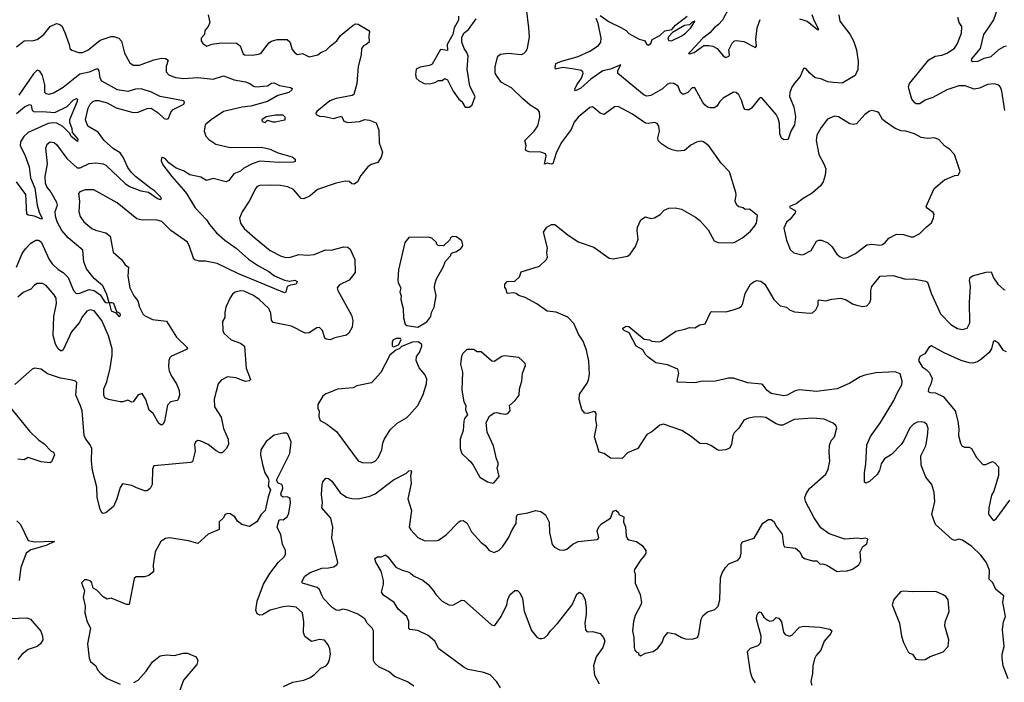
# Model space of a CAD drawing. Extents: x 2056909 to 2160450, y 827444 to 1016825.
# Tile 288 of 501: x 2129819 to 2137427, y 913468 to 918588. Entities that reach past the tile are written whole.
import ezdxf

# ---------------------------------------------------------------- set-up
doc = ezdxf.new("R2010")
doc.units = 0

msp = doc.modelspace()

# ---------------------------------------------------------------- linework, layer by layer
at = {"layer": '0CON10XD'}
for points in [[(2133625, 914646), (2133654.4, 914695), (2133658.5, 914745), (2133666.4, 914763.6), (2133745, 914777.1), (2133805, 914795.6), (2133845, 914788.1), (2133881.1, 914761.1), (2133910, 914705), (2133914.3, 914624.3), (2133935, 914532.5), (2133951.7, 914511.7), (2133990.5, 914490.5), (2134025, 914488), (2134046.7, 914495), (2134094.2, 914535.8), (2134135, 914556.7), (2134285, 914570), (2134293.3, 914585), (2134282.3, 914637.7), (2134295, 914670), (2134315, 914691.2), (2134383.3, 914735), (2134405, 914790), (2134425, 914797.5), (2134445, 914780), (2134450, 914765), (2134487.5, 914745), (2134486, 914705), (2134499.1, 914669.1), (2134505, 914600), (2134515, 914576.7), (2134525, 914568.8), (2134585, 914555.8), (2134628, 914525), (2134658, 914485), (2134657.5, 914465), (2134645.7, 914445), (2134618, 914415), (2134570.7, 914339.3), (2134567.5, 914325), (2134576.2, 914305), (2134573.9, 914233.9), (2134614, 914145), (2134624, 914085), (2134619.2, 914065), (2134575.6, 913984.4), (2134562.6, 913937.4), (2134554.2, 913865), (2134566, 913815), (2134566.4, 913736.4), (2134572.5, 913715), (2134585, 913700), (2134600, 913695), (2134600, 913685), (2134615, 913672.5), (2134655, 913693.3), (2134713.9, 913706.1), (2134749.5, 913730.5), (2134783.3, 913775), (2134796.7, 913815), (2134828.3, 913851.7), (2134885, 913842.5), (2134934.1, 913814.1), (2134965, 913803.8), (2135015, 913801.2), (2135055.9, 913814.1), (2135068.3, 913841.7), (2135086.2, 913955), (2135097.7, 913982.3), (2135135, 914013.3), (2135190.7, 914029.3), (2135217.5, 914055), (2135230, 914105), (2135235.5, 914275), (2135247.8, 914312.2), (2135273.1, 914355), (2135298, 914382), (2135368.3, 914411.7), (2135387.2, 914432.8), (2135394.4, 914465), (2135392.9, 914535), (2135405, 914553.8), (2135495, 914580), (2135561.7, 914698.3), (2135605, 914726.2), (2135625, 914726.7), (2135648.3, 914708.3), (2135664.3, 914674.3), (2135711.2, 914611.2), (2135720.7, 914530.7), (2135730, 914515), (2135815, 914503.8), (2135846.7, 914475), (2135865, 914437.5), (2135882.5, 914425), (2135945, 914406.7), (2135980, 914405), (2136005, 914380), (2136025, 914382.5), (2136055, 914372.5), (2136135, 914323.3), (2136175, 914330), (2136205, 914326.2), (2136255, 914341.2), (2136302.5, 914375), (2136317.5, 914405), (2136313.6, 914476.4), (2136335, 914517.5), (2136365, 914537.5), (2136372.5, 914572.5), (2136355, 914582.5), (2136325, 914576.7), (2136295, 914582.5), (2136195, 914573.8), (2136074.5, 914614.5), (2136010.2, 914660.2), (2135957.5, 914737.5), (2135890, 914865), (2135886.7, 914895), (2135897.5, 914925), (2135923.3, 914965), (2136047.5, 915075), (2136066.7, 915115), (2136080, 915175), (2136074.1, 915245.9), (2136077, 915297), (2136090, 915335), (2136115.9, 915364.1), (2136132.5, 915435), (2136125, 915452.5), (2136105, 915468.8), (2136035, 915500.8), (2135945, 915508.6), (2135802.4, 915497.6), (2135715, 915455.6), (2135695, 915453.5), (2135665, 915464.4), (2135585, 915512.9), (2135545, 915520), (2135492.7, 915517.3), (2135451.2, 915508.8), (2135415, 915492.5), (2135375, 915430), (2135338.8, 915395), (2135330, 915375), (2135319.2, 915305), (2135304.1, 915275.9), (2135275, 915264), (2135225, 915258.8), (2135205, 915266.2), (2135165, 915296), (2135130.7, 915309.3), (2135075, 915312), (2135007.6, 915367.6), (2134935, 915412), (2134795, 915462), (2134765, 915453.8), (2134705, 915403.8), (2134665, 915381.2), (2134595, 915273.3), (2134515, 915240), (2134475, 915197.5), (2134385, 915200), (2134335, 915235.8), (2134296.7, 915246.7), (2134260, 915365), (2134279.2, 915455), (2134271.2, 915495), (2134273.3, 915545), (2134265, 915556.7), (2134255, 915558.8), (2134206.1, 915543.9), (2134185, 915547.5), (2134163.3, 915575), (2134141.7, 915651.7), (2134145.8, 915695), (2134205, 915778.8), (2134215.7, 915805), (2134222.9, 915845), (2134218.3, 915948.3), (2134198.1, 916035), (2134174.3, 916104.3), (2134136.3, 916156.3), (2134100.2, 916240.2), (2134055, 916290), (2133965, 916328.5), (2133895, 916335.8), (2133815, 916391.2), (2133725, 916440), (2133675.8, 916455.8), (2133655, 916471.2), (2133635, 916476.2), (2133585, 916472.5), (2133577.5, 916505), (2133568.3, 916518.3), (2133568.8, 916545), (2133585, 916563.3), (2133645, 916567.5), (2133680.7, 916599.3), (2133695, 916640), (2133835, 916684), (2133888.8, 916735), (2133898, 916755), (2133892.5, 916785), (2133897.5, 916825), (2133866, 916945), (2133893.8, 916985), (2133927.5, 917005), (2133955, 917006), (2134055, 916924), (2134135, 916870), (2134255, 916830), (2134375, 916746), (2134405, 916740.8), (2134515, 916759.2), (2134537.5, 916775), (2134578.8, 916835), (2134593.8, 916875), (2134598, 916895), (2134591.4, 916955), (2134594.2, 916985), (2134618.3, 917041.7), (2134655, 917063.3), (2134695, 917052), (2134725, 917056.2), (2134767.3, 917082.7), (2134800, 917115), (2134835, 917130.6), (2134885, 917133.1), (2134934.1, 917124.1), (2135042.3, 917062.3), (2135075, 917036.7), (2135140, 916965), (2135185, 916880), (2135215, 916866), (2135325, 916862.9), (2135345, 916867.5), (2135405, 916902.5), (2135465, 916953.3), (2135500, 916995), (2135512.5, 917015), (2135520, 917075), (2135470, 917115), (2135455, 917122.5), (2135425, 917120), (2135410, 917135), (2135375, 917142.5), (2135360, 917155), (2135347.5, 917185), (2135356.7, 917235), (2135353, 917253), (2135302.7, 917412.7), (2135238.3, 917478.3), (2135143.9, 917613.9), (2135103.6, 917643.6), (2135085, 917650), (2135048.3, 917641.7), (2135005, 917616.7), (2134955, 917576.2), (2134905, 917571.2), (2134861.2, 917581.2), (2134825, 917596.2), (2134777.7, 917627.7), (2134753, 917653), (2134750.6, 917675), (2134762.2, 917725), (2134756.9, 917765), (2134745, 917785.7), (2134723.2, 917793.2), (2134675, 917785.6), (2134655, 917788.1), (2134555, 917857.1), (2134443.9, 917916.1), (2134415, 917914), (2134335, 917855.8), (2134305, 917864.2), (2134268.8, 917895), (2134245, 917913.3), (2134225, 917908), (2134134, 917835), (2134104.2, 917795), (2134079.7, 917740.3), (2134002.9, 917635), (2133964.3, 917555), (2133938.8, 917475), (2133925, 917470), (2133895, 917478.8), (2133875, 917470), (2133886.9, 917535), (2133881.7, 917551.7), (2133845, 917564.2), (2133755, 917567.5), (2133734.3, 917574.3), (2133727.5, 917585), (2133733.3, 917615), (2133723.8, 917655), (2133795, 917726), (2133822.4, 917767.6), (2133837.8, 917835), (2133835.7, 917875), (2133821.7, 917891.7), (2133765, 917928), (2133705, 917977.5), (2133620.3, 918060.3), (2133543, 918103), (2133507.6, 918147.6), (2133493.3, 918175), (2133492.2, 918225), (2133514.3, 918305), (2133535, 918321.9), (2133595, 918329.1), (2133695, 918319.2), (2133714.3, 918325.7), (2133732, 918345), (2133742.2, 918367.8), (2133757.7, 918455), (2133754.6, 918525), (2133734.5, 918675)], [(2135303.8, 918686.2), (2135249.6, 918585), (2135219.2, 918550.8), (2135184.5, 918525), (2135151.5, 918485), (2135099.1, 918445), (2135004.4, 918345), (2134987.5, 918325), (2134992.5, 918322.5), (2135030, 918335), (2135105, 918387.8), (2135145, 918388.9), (2135175, 918383.1), (2135208.8, 918365), (2135255, 918308), (2135275, 918294.2), (2135298, 918305), (2135304, 918315), (2135300, 918355), (2135324, 918405), (2135343.3, 918425), (2135355, 918428), (2135415, 918420), (2135506.1, 918373.9), (2135512, 918385), (2135508.1, 918435), (2135518.2, 918525), (2135540.9, 918589.1)], [(2137378.3, 918681.7), (2137345, 918586), (2137303.6, 918525), (2137267.3, 918472.7), (2137241.5, 918365), (2137174.3, 918285), (2137172, 918272), (2137185, 918264), (2137225, 918267.5), (2137270.9, 918289.1), (2137325, 918302.5), (2137385, 918358.1), (2137425, 918380.6), (2137445, 918384.3)], [(2131276, 918625), (2131288.8, 918565), (2131276.7, 918535), (2131251.2, 918505), (2131246.1, 918473.9), (2131221.2, 918445), (2131221.2, 918425), (2131235, 918403.3), (2131265, 918383.3), (2131305, 918398.8), (2131375, 918409.4), (2131495.5, 918405.5), (2131524, 918385), (2131545, 918323.3), (2131556.4, 918316.4), (2131615, 918314.2), (2131665, 918320.8), (2131685, 918330), (2131745, 918409.2), (2131765, 918422.2), (2131810, 918435), (2131885, 918434.4), (2131907.5, 918417.5), (2131925, 918357.5), (2131945, 918332.5), (2131965, 918317.5), (2132005, 918326.7), (2132055, 918301.2), (2132124.2, 918315.8), (2132147.5, 918335), (2132187.3, 918352.7), (2132217.3, 918382.7), (2132270, 918425), (2132298.8, 918465), (2132395, 918546.2), (2132415, 918556), (2132435, 918553.8), (2132516.7, 918505), (2132523.3, 918495), (2132516.4, 918463.6), (2132520, 918415), (2132497.5, 918395), (2132475, 918386.2), (2132461.4, 918365), (2132457.1, 918315), (2132435.7, 918225), (2132424.3, 918095.7), (2132400.5, 918009.5), (2132389.2, 918000.8), (2132265, 917978.6), (2132215, 917960.6), (2132115, 917877.5), (2132107.5, 917865), (2132110, 917855), (2132135, 917841.2), (2132175, 917839.2), (2132245, 917823.8), (2132305, 917842.5), (2132325, 917802.5), (2132354.1, 917794.1), (2132445, 917800.8), (2132485, 917816), (2132521.2, 917811.2), (2132575, 917791.2), (2132594, 917734), (2132597.9, 917635), (2132624, 917565), (2132612, 917525), (2132586.9, 917483.1), (2132535, 917468), (2132510.3, 917449.7), (2132455, 917382.5), (2132428.8, 917335), (2132405, 917316.7), (2132385, 917320), (2132365, 917336.2), (2132335, 917340.8), (2132265, 917325.6), (2132120, 917275), (2132065, 917226), (2132015, 917204.2), (2131995, 917206), (2131935, 917276), (2131892.5, 917295), (2131835, 917305.6), (2131755, 917309.5), (2131675, 917305.6), (2131655, 917298), (2131643.8, 917286.2), (2131593.3, 917185), (2131537.2, 917102.8), (2131517.1, 917055), (2131526.4, 917016.4), (2131555, 916974.3), (2131639.7, 916899.7), (2131755, 916803.5), (2131840.6, 916760.6), (2131875, 916751.1), (2131911.4, 916751.4), (2131975, 916773.5), (2132045, 916767.5), (2132095, 916774.4), (2132181.8, 916808.2), (2132225, 916807.8), (2132325, 916832.5), (2132355, 916830), (2132372, 916815), (2132410, 916735), (2132412, 916635), (2132364.5, 916575.5), (2132291.2, 916538.8), (2132273.3, 916515), (2132278.8, 916495), (2132384.3, 916305), (2132393.2, 916263.2), (2132388.6, 916211.4), (2132362.9, 916165), (2132345, 916150), (2132255, 916128), (2132217.3, 916112.7), (2132187.7, 916117.7), (2132175.9, 916125.9), (2132158.8, 916185), (2132135, 916210), (2132115, 916206.2), (2132055, 916168.8), (2132025, 916166), (2131918.9, 916218.9), (2131778.1, 916248.1), (2131764.2, 916265), (2131760.9, 916320.9), (2131745.6, 916355), (2131670, 916425), (2131625, 916457.5), (2131555, 916489.6), (2131525, 916492.5), (2131485, 916481.9), (2131463.7, 916466.3), (2131445, 916438.8), (2131412.6, 916367.4), (2131404.2, 916325), (2131404.2, 916285.8), (2131386, 916255), (2131388, 916185), (2131396.2, 916165), (2131454.5, 916114.5), (2131526.8, 916086.8), (2131556, 916065), (2131568.6, 915895), (2131602.5, 915807.5), (2131593.6, 915796.4), (2131565, 915791.2), (2131489.3, 915819.3), (2131425, 915828.6), (2131375, 915801.2), (2131354.2, 915775), (2131321.4, 915655), (2131325.5, 915595), (2131375.4, 915515), (2131395, 915428.8), (2131430.4, 915345), (2131432.2, 915305), (2131415, 915271.4), (2131385, 915241.4), (2131365, 915241.5), (2131337.5, 915255), (2131275, 915305.6), (2131215, 915334.2), (2131192.5, 915335), (2131177, 915323), (2131169.2, 915305), (2131174.3, 915254.3), (2131155, 915171.4), (2131140, 915165), (2130855, 915140), (2130844.4, 915115.6), (2130843, 914997), (2130827.5, 914965), (2130805, 914946.7), (2130786.4, 914946.4), (2130720.9, 914970.9), (2130685, 914987.5), (2130615, 915000), (2130595, 914973.3), (2130569.4, 914885), (2130544.2, 914825), (2130485, 914778), (2130465, 914772), (2130455, 914778), (2130441.1, 914805), (2130417.1, 914895), (2130416.2, 914975), (2130381.8, 915105), (2130375.5, 915175), (2130377.8, 915275), (2130365, 915302), (2130330.8, 915345), (2130318.1, 915375), (2130301.1, 915565), (2130290, 915605), (2130254, 915685), (2130260, 915785), (2130250, 915795), (2130225, 915803.3), (2130135, 915816.4), (2130035, 915851.9), (2129985, 915886), (2129935, 915893.8)], [(2133210, 918615), (2133210, 918585), (2133177.5, 918525), (2133167, 918473), (2133122.5, 918395), (2133125, 918350), (2133071.7, 918358.3), (2133006.4, 918243.6), (2132985, 918232.5), (2132915, 918220), (2132882.5, 918205), (2132877.5, 918165), (2132883.8, 918135), (2132905, 918113.8), (2132945, 918093.3), (2132985, 918092.5), (2133027, 918103), (2133055, 918117.5), (2133085, 918117.5), (2133105, 918132.5), (2133125, 918122.5), (2133167.5, 918035), (2133213.6, 917973.6), (2133236.4, 917956.4), (2133261.7, 917911.7)], [(2133261.7, 917911.7), (2133295, 917912.5), (2133315, 917930), (2133337.5, 917995), (2133298.8, 918075), (2133276.1, 918206.1), (2133283.8, 918305), (2133273.3, 918335), (2133253.3, 918365), (2133236.7, 918415), (2133237, 918453), (2133252.5, 918485), (2133287.7, 918512.3), (2133346.7, 918595)], [(2136149.1, 918625), (2136157.5, 918575), (2136235, 918475.6), (2136261.8, 918425), (2136285.5, 918355), (2136297.5, 918265), (2136296.4, 918203.6), (2136274, 918155), (2136175, 918098), (2136105, 918102.9), (2136065, 918108.6), (2136010.7, 918130.7), (2135965, 918139.2), (2135925, 918173.3), (2135895, 918210), (2135875, 918210), (2135851.2, 918148.8), (2135805, 918096.7), (2135784.5, 918065), (2135770, 918025), (2135767.8, 917995), (2135802.2, 917915), (2135814.3, 917835.7), (2135806.9, 917775), (2135778.6, 917725), (2135757.5, 917665), (2135749.3, 917660.7), (2135725, 917658), (2135705, 917671.2), (2135692.5, 917705), (2135690, 917785), (2135680.6, 917825), (2135664.3, 917855), (2135555, 917983.3), (2135545, 917986.2), (2135535, 917980), (2135475, 917903.8), (2135455, 917891.2), (2135435, 917890), (2135424.1, 917894.1), (2135415, 917907.5), (2135396.5, 917965), (2135375, 918006), (2135355, 918024.3), (2135335, 918027.5), (2135255, 917981.4), (2135228.1, 917955), (2135205, 917919.2), (2135186.7, 917906.7), (2135155, 917905.8), (2135135, 917912), (2135115, 917928), (2135098, 917948), (2135035, 918060), (2135015, 918060), (2134982.5, 918025), (2134945, 918009.2), (2134925.8, 918025), (2134906.7, 918075), (2134874.5, 918094.5), (2134845, 918096.7), (2134825, 918088.1), (2134785, 918054.4), (2134695, 918000.5), (2134665, 917996.5), (2134644, 918005), (2134441.8, 918171.8), (2134441.5, 918195), (2134465, 918238), (2134385, 918205.8), (2134325, 918191.8), (2134233, 918127), (2134155, 918058.5), (2134115, 918036.7), (2134108.8, 918045), (2134111.4, 918055), (2134124.7, 918085.3), (2134159.4, 918135), (2134172.5, 918175), (2134170, 918185), (2134156.7, 918195), (2134104, 918204), (2134015, 918217.3), (2133960, 918205), (2133955.8, 918215), (2133961.1, 918248.9), (2134005, 918267.1), (2134135, 918302.9), (2134225.4, 918344.6), (2134291.2, 918388.8), (2134308.5, 918415), (2134313.6, 918445), (2134288.6, 918558.6), (2134274.2, 918595.8)], [(2134305, 918620), (2134375, 918572), (2134465, 918528), (2134504.3, 918504.3), (2134525, 918482), (2134605.8, 918435.8), (2134647.5, 918427.5), (2134665.7, 918395.7), (2134675, 918391.4), (2134697.1, 918402.9), (2134705.8, 918434.2), (2134765, 918465.5), (2134805, 918501.2), (2134857.5, 918512.5), (2134886.9, 918545), (2134975.6, 918615.6)], [(2135845, 918594.5), (2135905, 918575.6), (2135985, 918512), (2135995, 918512.5), (2135960, 918575), (2135942.5, 918625)], [(2137431.5, 917885), (2137408.6, 918035), (2137397, 918067), (2137385, 918081.2), (2137351.2, 918091.2), (2137297.3, 918087.3), (2137235, 918059.2), (2137195, 918049.4), (2137125, 918076.4), (2137075, 918077.7), (2136983.3, 918045), (2136874.5, 917985.5), (2136843.4, 917976.6), (2136815, 917966.7), (2136775, 917938.6), (2136746.8, 917936.8), (2136735, 917944.2), (2136713.8, 917973.8), (2136691.9, 918045), (2136688.3, 918068.3), (2136695.5, 918094.5), (2136845, 918278.1), (2136894, 918306), (2136945, 918313.9), (2136985, 918328.5), (2137041.3, 918368.7), (2137062.4, 918397.6), (2137097.2, 918482.8), (2137098.6, 918535), (2137078, 918565), (2137067.5, 918605)], [(2129795, 918377.5), (2129855, 918423.6), (2129925, 918426.4), (2129955.3, 918434.7), (2130005, 918472.2), (2130055, 918534.4), (2130105, 918557.1), (2130125, 918554), (2130145, 918538.8), (2130167.3, 918487.3), (2130202, 918395), (2130206.7, 918365), (2130222.3, 918352.3), (2130275, 918332.9), (2130305, 918334.4), (2130345, 918352.5), (2130440.9, 918429.1), (2130525, 918456.5), (2130548, 918458), (2130584.6, 918444.6), (2130605, 918422.5), (2130629.7, 918329.7), (2130670, 918255), (2130695, 918237.1), (2130745, 918236.7), (2130855, 918277.3), (2130915, 918289.1), (2130945, 918288.9), (2130967.5, 918275), (2130950, 918225), (2130952, 918185), (2130975, 918159.2), (2131025, 918140), (2131085, 918133.8), (2131195, 918141.9), (2131315, 918128.8), (2131395, 918152.5), (2131477.1, 918122.9), (2131565, 918107.8), (2131598.8, 918095), (2131625, 918074), (2131645, 918068.8), (2131735, 918075.8), (2131765, 918097.1), (2131785, 918100.8), (2131827.9, 918077.9), (2131912.9, 918062.9), (2131923.8, 918055), (2131922.5, 918045), (2131900, 918025), (2131815, 918002.9), (2131735, 917954.8), (2131605, 917919.3), (2131538.5, 917911.5), (2131395, 917878.4), (2131299.2, 917815), (2131253.8, 917775), (2131245.7, 917725), (2131257.6, 917687.6), (2131281.4, 917661.4), (2131335, 917625.6), (2131445, 917599.1), (2131688.5, 917601.5), (2131755, 917586.9), (2131815, 917558.1), (2131925, 917527.1), (2131948.8, 917508.8), (2131948.6, 917491.4), (2131934.1, 917485.9), (2131825, 917483.1), (2131675, 917493.1), (2131615, 917473.9), (2131550.2, 917439.7), (2131525, 917417.8), (2131475, 917395.5), (2131435, 917345.8), (2131415, 917334.3), (2131315, 917361.5), (2131262.5, 917345), (2131220, 917370), (2131135, 917389.1), (2131085, 917420), (2131029.3, 917439.3), (2130971.2, 917481.2), (2130945, 917511.2), (2130925, 917522.5), (2130915, 917520), (2130913.8, 917496.2), (2130925.8, 917465), (2130994.3, 917375), (2131085, 917271.9), (2131107.9, 917245), (2131175.5, 917135), (2131262.1, 917042.1), (2131285.5, 917005), (2131340.9, 916940.9), (2131405, 916882.7), (2131490.9, 916820.9), (2131588.1, 916738.1), (2131664.7, 916684.7), (2131745, 916641.5), (2131787.4, 916607.4), (2131865, 916575.5), (2131905, 916568.1), (2131945, 916574.4), (2131964, 916565), (2131956.4, 916543.6), (2131913, 916537), (2131886.2, 916525), (2131876.9, 916483.1), (2131865, 916476.2), (2131505, 916627.3), (2131345.5, 916704.5), (2131255, 916721.6), (2131205, 916720.8), (2131172.8, 916732.8), (2131161.8, 916745), (2131132.5, 916835), (2131115, 916869.2), (2130988.1, 916958.1), (2130918, 917028), (2130875, 917041.4), (2130765, 917038.6), (2130725, 917050), (2130571.7, 917171.7), (2130391.7, 917271.7), (2130325, 917273.3), (2130285, 917258), (2130274, 917245), (2130280.9, 917185), (2130277.5, 917105), (2130286.2, 917066.2), (2130315, 917024.3), (2130377.5, 916975), (2130405, 916960), (2130485, 916940.5), (2130519.4, 916915), (2130541.7, 916791.7), (2130605, 916734), (2130633.7, 916693.7), (2130660, 916675), (2130654.4, 916605), (2130670.5, 916515), (2130702.5, 916455), (2130732.2, 916415), (2130745, 916366.2), (2130770, 916315), (2130785, 916301.1), (2130845, 916271.8), (2130955, 916258.5), (2131031.5, 916135), (2131113.8, 916055), (2131116.2, 916045), (2131104.2, 916035.8), (2130992.7, 915987.3), (2130978.8, 915975), (2130970.8, 915955), (2130968.6, 915905), (2130974.4, 915875), (2130992.9, 915832.9), (2131030.8, 915775), (2131052.3, 915722.3), (2131053.8, 915685), (2131045, 915653.3), (2131035, 915643.8), (2130985, 915636), (2130960.9, 915609.1), (2130937.5, 915485), (2130926.8, 915463.2), (2130915, 915454), (2130895, 915466.2), (2130850.6, 915545), (2130820.7, 915570.7), (2130793.9, 915653.9), (2130765, 915700), (2130735, 915690), (2130696.2, 915635), (2130685, 915631.2), (2130655, 915646.7), (2130616.4, 915633.6), (2130595, 915634.7), (2130505, 915651.6), (2130477.8, 915665), (2130468.9, 915685), (2130470.5, 915735), (2130491.6, 915788.4), (2130519.6, 915895), (2130534, 915995), (2130532.9, 916045), (2130504.7, 916145), (2130454.4, 916264.4), (2130395, 916337.1), (2130365, 916345.5), (2130336.9, 916335), (2130304.6, 916295), (2130279.6, 916245), (2130219.6, 916175), (2130155, 916036.2), (2130145, 916028.8), (2130135, 916030), (2130116, 916045), (2130095, 916080), (2130077.5, 916147.5), (2130082.7, 916295), (2130103.6, 916393.6), (2130101.1, 916435), (2130085, 916462.5), (2130025, 916532.9), (2129995, 916548.6), (2129955, 916549.2), (2129933.6, 916536.4), (2129905, 916505.8), (2129845, 916480), (2129805, 916444.4)], [(2134855, 918424.4), (2134935, 918462.7), (2134965, 918483.6), (2135004.3, 918525), (2135036.7, 918575), (2135015, 918567.1), (2134995, 918548.1), (2134955, 918543.3), (2134862.3, 918487.7), (2134832.9, 918455), (2134826.2, 918436.2), (2134835.8, 918425.8), (2134855, 918424.4)], [(2129795.7, 916674.3), (2129839.6, 916780.4), (2129863.1, 916816.9), (2129905, 916861.4), (2129945, 916884.3), (2129965, 916884.4), (2129985, 916871.4), (2130046.7, 916735), (2130071.1, 916701.1), (2130117.7, 916657.8), (2130155, 916633.8), (2130193.1, 916595), (2130235.4, 916495.4), (2130255, 916470.8), (2130285, 916473.2), (2130355, 916503.5), (2130395.2, 916495.2), (2130442, 916462), (2130475, 916411.1), (2130485, 916403.5), (2130510, 916400), (2130525, 916338.6), (2130561.2, 916321.2), (2130585, 916294.2), (2130597.5, 916305), (2130595, 916316.2), (2130571.2, 916331.2), (2130546.2, 916395), (2130535, 916400.8), (2130510, 916400), (2130493.3, 916465), (2130461.6, 916531.6), (2130395, 916587.5), (2130335, 916661.9), (2130313.9, 916716.1), (2130306.9, 916806.9), (2130195, 916902.5), (2130145, 916959.4), (2130109.7, 917025), (2130095, 917070), (2130092.5, 917105), (2130105, 917134), (2130111.1, 917155), (2130106.5, 917175), (2130055, 917264.3), (2130030, 917295), (2130019.1, 917325), (2130017.5, 917375), (2130035.5, 917475), (2130020.6, 917595), (2130032, 917625), (2130055, 917642.5), (2130085, 917639.2), (2130105, 917624.3), (2130184, 917515), (2130264, 917444), (2130285.9, 917444.1), (2130355, 917476.2), (2130405, 917480.7), (2130465, 917474.6), (2130485, 917464.5), (2130635, 917321.8), (2130669.1, 917299.1), (2130755, 917266.1), (2130814, 917254), (2130884.3, 917205), (2130905, 917198), (2130916, 917204), (2130910, 917215), (2130860, 917265), (2130830, 917285), (2130715, 917375.5), (2130680.5, 917410.5), (2130656, 917445), (2130619.7, 917525), (2130595, 917557.9), (2130545, 917590), (2130472.2, 917655), (2130425, 917717.5), (2130345.4, 917765.4), (2130327.3, 917815), (2130348.9, 917905), (2130365, 917935.6), (2130383.5, 917955), (2130405, 917962.8), (2130427.9, 917962.1), (2130495, 917945.2), (2130566.1, 917906.1), (2130695, 917870), (2130735, 917873.2), (2130805, 917900.8), (2130835, 917902.7), (2130888.3, 917868.3), (2130935, 917824), (2130955, 917818.8), (2130968.8, 917825), (2130987.3, 917872.7), (2131005, 917894.2), (2131088, 917935), (2131093.9, 917953.9), (2131085, 917960), (2130905, 917994.3), (2130837.6, 918027.6), (2130757.7, 918052.3), (2130715, 918049.4), (2130655, 918033.5), (2130575, 918046.2), (2130455, 918112.5), (2130441.8, 918135), (2130432.9, 918192.9), (2130425, 918205.7), (2130415, 918208.6), (2130356.7, 918183.3), (2130285, 918166.4), (2130155, 918063.1), (2130085, 918022.5), (2130045, 918009.4), (2130025, 918014.3), (2130014.4, 918025), (2130013.5, 918085), (2129996.6, 918156.6), (2129975, 918189.2), (2129955, 918196.9), (2129925, 918168.1), (2129813.8, 918005)], [(2129795, 917861.6), (2129856.8, 917915), (2129895, 917933.2), (2129907.3, 917927.2), (2129916.8, 917886.8), (2129935, 917875.3), (2129995, 917878.5), (2130090, 917870), (2130185, 917916.7), (2130235, 917968.6), (2130258.3, 917978.3), (2130265, 917972.5), (2130264.4, 917955), (2130203.8, 917815), (2130205.3, 917795), (2130223.2, 917746.8)], [(2131715, 917793.3), (2131735, 917810), (2131775, 917797.5), (2131795, 917797.5), (2131865, 917813.3), (2131870, 917815), (2131870, 917835), (2131855, 917850), (2131795, 917850), (2131725, 917837.5), (2131690, 917815), (2131691.7, 917801.7), (2131715, 917793.3)], [(2136185, 916746), (2136215, 916751.2), (2136278.8, 916781.2), (2136365, 916848), (2136405, 916852.9), (2136465, 916844.4), (2136485, 916849.2), (2136506.2, 916865), (2136535, 916900), (2136595, 916930), (2136648.3, 916928.3), (2136705, 916910), (2136725, 916910), (2136775.6, 916934.4), (2136825, 916986.7), (2136865, 917017.5), (2136881.2, 917055), (2136886, 917085), (2136878.8, 917098.8), (2136831.2, 917131.2), (2136823.8, 917145), (2136885, 917282.5), (2136965, 917350), (2137045, 917382.5), (2137070, 917385), (2137087.5, 917415), (2137042.5, 917545), (2137005, 917587.5), (2136964.1, 917614.1), (2136920.7, 917660.7), (2136885, 917674), (2136835, 917670), (2136785, 917676.7), (2136732.5, 917705), (2136665.6, 917725.6), (2136629.5, 917729.5), (2136585, 917748), (2136509.2, 917799.2), (2136485.7, 917815.7), (2136457.7, 917867.7), (2136445, 917876.7), (2136405, 917886.7), (2136385, 917880), (2136350, 917855), (2136285, 917783.8), (2136262.3, 917777.7), (2136235, 917781.9), (2136145, 917837.1), (2136115, 917842.5), (2136060.9, 917819.1), (2136012.5, 917755), (2135978.6, 917695), (2135974.4, 917655), (2135994.3, 917545), (2136032.9, 917475), (2136047.5, 917435), (2136044.2, 917385), (2136027.1, 917335), (2136006, 917305), (2135943, 917247), (2135873, 917207), (2135820, 917165), (2135767.5, 917145), (2135772.5, 917135), (2135806.7, 917115), (2135813.3, 917105), (2135811.2, 917095), (2135772.5, 917045), (2135745, 917022.5), (2135723.9, 916976.1), (2135743.3, 916885), (2135771.7, 916811.7), (2135800, 916785), (2135861.7, 916771.7), (2135876, 916774), (2135933.8, 916805), (2135976.2, 916875), (2135995, 916884.2), (2136014.1, 916884.1), (2136063.9, 916863.9), (2136094.1, 916834.1), (2136133.8, 916775), (2136160, 916755), (2136185, 916746)], [(2130223.2, 917746.8), (2130225.5, 917715.5), (2130267.5, 917665), (2130265, 917646.7), (2130218.1, 917685), (2130207.1, 917707.1), (2130152.8, 917762.8), (2130106.7, 917786.7), (2130075, 917791.8), (2130038.2, 917785), (2129884.6, 917715), (2129852.4, 917685), (2129825.4, 917645), (2129823.9, 917615), (2129861.2, 917535), (2129891.3, 917451.3), (2129902.4, 917365), (2129935.6, 917285), (2129954.5, 917154.5), (2129973.3, 917093.3), (2129992.5, 917055), (2129987.5, 917045), (2129935, 917070), (2129885.9, 917075.9), (2129873.8, 917083.8), (2129867.9, 917237.9), (2129794, 917335)], [(2132895, 916212.7), (2132965, 916253.8), (2132996.7, 916295), (2133002.5, 916325), (2133022.5, 916365), (2133037.5, 916455), (2133023.3, 916515), (2133026.7, 916545), (2133040, 916585), (2133092.5, 916675), (2133109.3, 916720.7), (2133150, 916765), (2133150, 916775), (2133160, 916785), (2133195, 916797.5), (2133229.3, 916820.7), (2133240, 916835), (2133243.3, 916845), (2133235, 916877.5), (2133195, 916910), (2133167, 916913), (2133150, 916905), (2133140, 916885), (2133095, 916840), (2133051.7, 916841.7), (2133040, 916855), (2133040, 916865), (2133005, 916900), (2132975, 916906.7), (2132825, 916903.3), (2132795, 916866.2), (2132747.5, 916655), (2132742, 916575), (2132743, 916553), (2132763.8, 916515), (2132756.7, 916485), (2132766.2, 916455), (2132763.8, 916425), (2132783.3, 916355), (2132783.9, 916283.9), (2132798.8, 916235), (2132810, 916225), (2132895, 916212.7)], [(2135140.8, 915790.8), (2135095, 915794), (2135035, 915781.2), (2134905.9, 915785.9), (2134898.8, 915795), (2134911.2, 915855), (2134905, 915886.7), (2134825, 915921.2), (2134735, 915936.7), (2134675, 915978.8), (2134655, 916000), (2134635, 916036.2), (2134583.3, 916065), (2134528.3, 916168.3), (2134490, 916185), (2134480, 916195), (2134480, 916205), (2134505, 916220), (2134525, 916216.2), (2134645, 916120), (2134685, 916113.3), (2134705, 916103.3), (2134755, 916097.5), (2134775, 916103.3), (2134890.5, 916179.5), (2134960, 916195), (2134995, 916210), (2135035, 916206.7), (2135075, 916230), (2135115, 916237.5), (2135156.7, 916325), (2135166.1, 916333.9), (2135275, 916330.8), (2135325, 916342.5), (2135379.7, 916360.3), (2135396.8, 916373.2), (2135405.8, 916394.2), (2135425, 916472.5), (2135465.9, 916544.1), (2135494.3, 916565.7), (2135515, 916572), (2135546.8, 916566.8), (2135576, 916545), (2135646.4, 916426.4), (2135695, 916376.2), (2135745, 916366), (2135767.5, 916345), (2135805, 916330.8), (2135925, 916318.6), (2135945, 916322.5), (2135970, 916345), (2135988.3, 916381.7), (2135990, 916415), (2135996.4, 916423.6), (2136045, 916415.6), (2136095, 916428.9), (2136165, 916436.7), (2136205, 916422.7), (2136255, 916391.1), (2136285, 916380.5), (2136335, 916371.9), (2136365, 916377.1), (2136387.6, 916402.4), (2136395.6, 916424.4), (2136395.6, 916495), (2136402.9, 916525), (2136467.5, 916605), (2136569.7, 916609.7), (2136665, 916582.9), (2136725.8, 916584.2), (2136817.4, 916567.4), (2136835, 916559.2), (2136861.4, 916475), (2136935.5, 916315.5), (2137015, 916232.5), (2137065, 916202.5), (2137105, 916192.5), (2137140, 916205), (2137161.2, 916245), (2137158.5, 916405), (2137166.9, 916525), (2137158.2, 916575), (2137164.7, 916595.3), (2137181, 916609), (2137286.4, 916636.3), (2137325, 916638.9), (2137345, 916594), (2137377.5, 916545), (2137423.2, 916503.2), (2137435, 916500)], [(2132535, 915164), (2132565, 915176), (2132588.3, 915201.7), (2132616.7, 915265), (2132624.4, 915315.6), (2132635.7, 915344.3), (2132680.9, 915419.1), (2132735, 915468.8), (2132808.8, 915511.2), (2132829.5, 915530.5), (2132893.3, 915605), (2132935, 915682.5), (2132964, 915775), (2132965, 915810), (2132950, 915845), (2132907.3, 915897.3), (2132883.3, 915955), (2132886.7, 915985), (2132907.5, 916015), (2132927.5, 916065), (2132927, 916077), (2132899.3, 916099.3), (2132855, 916095.7), (2132768.8, 916061.2), (2132752.5, 916045), (2132725, 916033.3), (2132680, 915995), (2132608.7, 915861.3), (2132538.3, 915781.7), (2132425, 915758.8), (2132395, 915743.8), (2132275, 915733.8), (2132212, 915708), (2132183.9, 915696.1), (2132162, 915678), (2132122.5, 915615), (2132122.5, 915585), (2132133, 915563), (2132131.7, 915521.7), (2132141.7, 915491.7), (2132193, 915463), (2132266.7, 915405), (2132435, 915178.8), (2132465, 915166.2), (2132535, 915164)], [(2132705, 916060), (2132715, 916062.5), (2132747.5, 916075), (2132766.7, 916115), (2132763, 916123), (2132730, 916125), (2132705, 916112.5), (2132696.7, 916095), (2132697.5, 916067.5), (2132705, 916060)], [(2137445, 916020), (2137421.3, 916031.3), (2137385, 916086.2), (2137353, 916107), (2137342, 916098), (2137328, 916045), (2137311.2, 916015), (2137255, 915966), (2137220, 915945), (2137185, 915933.3), (2137155, 915935.6), (2137095, 915954.5), (2136963.5, 916013.5), (2136865, 916068), (2136844.3, 916055), (2136813.7, 916006.3), (2136775, 915985.5), (2136763.8, 915955), (2136792.5, 915905), (2136824.1, 915884.1), (2136848.5, 915858.5), (2136868.9, 915815), (2136859.6, 915770.4), (2136840.8, 915735), (2136840, 915715), (2136855, 915707.5), (2136895, 915704.2), (2136955, 915675.6), (2137048.1, 915565), (2137069.4, 915485), (2137075.7, 915425), (2137072.5, 915375), (2137088.8, 915315), (2137100, 915295), (2137120, 915285), (2137155, 915283.8), (2137175, 915273.3), (2137213.3, 915205), (2137261.7, 915151.7), (2137285, 915151.2), (2137335, 915172.5), (2137355, 915162.5), (2137383.6, 915133.6), (2137381.9, 915065), (2137346.9, 914945), (2137327.6, 914912.4), (2137306.9, 914815), (2137305.9, 914765.9), (2137336.7, 914725), (2137345, 914718.8), (2137365, 914731.2), (2137469.2, 914875)], [(2133475, 915007.5), (2133485, 915012.5), (2133523, 915057), (2133507.5, 915125), (2133517.5, 915145), (2133517, 915163), (2133503.3, 915195), (2133480, 915295), (2133430.7, 915400.7), (2133422.5, 915475), (2133450, 915525), (2133485, 915550), (2133505, 915553.3), (2133535, 915543.3), (2133575, 915540), (2133590, 915545), (2133610, 915565), (2133603, 915607), (2133647.5, 915645), (2133677.5, 915685), (2133682.5, 915735), (2133700, 915795), (2133703.3, 915855), (2133726.7, 915915), (2133725, 915930), (2133702.5, 915955), (2133675, 915976.2), (2133565, 915990), (2133544.1, 915985.9), (2133485, 915947.5), (2133468.3, 915948.3), (2133385, 916020), (2133355, 916020), (2133325, 916040), (2133275, 916040), (2133240, 916005), (2133232.5, 915985), (2133226.7, 915925), (2133240, 915865), (2133236.2, 915725), (2133251.2, 915635), (2133266.4, 915606.4), (2133263.9, 915573.9), (2133278.8, 915535), (2133256.7, 915505), (2133251.2, 915485), (2133246.4, 915413.6), (2133223.3, 915345), (2133223.3, 915275), (2133236.4, 915236.4), (2133287, 915187), (2133303.9, 915173.9), (2133323.8, 915145), (2133375, 915053.3), (2133435, 915016.7), (2133475, 915007.5)], [(2129935, 915893.8), (2129915, 915886.7), (2129782.2, 915767.8)], [(2137458, 913495), (2137419.4, 913595), (2137410.6, 913655), (2137411.1, 913685), (2137426.2, 913745), (2137413.8, 913875), (2137421.2, 913935), (2137436.7, 913975), (2137416.7, 914085), (2137422.5, 914135), (2137362.5, 914185), (2137338.8, 914235), (2137311.2, 914265), (2137312.5, 914335), (2137287, 914397), (2137245, 914451.2), (2137176.8, 914516.8), (2137105, 914565.8), (2137075, 914574), (2137045, 914564), (2137025, 914570), (2136895.9, 914685.9), (2136867.5, 914765), (2136890.6, 914865), (2136886, 914935), (2136868, 914995), (2136821.7, 915051.7), (2136784.4, 915145), (2136782.2, 915217.8), (2136820, 915295), (2136835, 915370), (2136838.3, 915428.3), (2136828.3, 915458.3), (2136810, 915475), (2136785, 915480.6), (2136755, 915477.8), (2136725, 915462.2), (2136697.5, 915435), (2136649.3, 915330.7), (2136630, 915305), (2136555, 915227.5), (2136502, 915195), (2136476.9, 915155), (2136462.7, 915105), (2136445, 915072.9), (2136385, 915019.2), (2136357.5, 915007.5), (2136347.5, 915015), (2136346.8, 915086.8), (2136357.5, 915155), (2136365, 915303.3), (2136392.2, 915367.8), (2136471.1, 915475), (2136573.3, 915645), (2136603.1, 915706.9), (2136634.3, 915765), (2136639.2, 915795), (2136621.9, 915851.9), (2136585, 915867.1), (2136435, 915860), (2136349.2, 915840.8), (2136313.3, 915826.7), (2136235, 915778.9), (2136135, 915735.6), (2135975, 915713.3), (2135845, 915728.5), (2135811.2, 915718.8), (2135748.8, 915685), (2135725, 915680), (2135625, 915698.1), (2135595, 915723.1), (2135565, 915764.2), (2135551.5, 915771.5), (2135445, 915781.8), (2135335, 915817.5), (2135295, 915816.7), (2135195, 915794.4), (2135140.8, 915790.8)], [(2129752, 915585), (2129895, 915408.8), (2129965, 915341.2), (2130009.5, 915309.5), (2130063.6, 915253.6), (2130080, 915245), (2130087.5, 915225), (2130065, 915170), (2130055, 915163.3), (2129985, 915172), (2129885, 915203.3), (2129853, 915187), (2129805, 915191.2)], [(2131857.5, 913435), (2131930.3, 913469.7), (2132015, 913484), (2132057.7, 913502.3), (2132095.8, 913524.2), (2132145, 913576.2), (2132186.7, 913595), (2132204, 913615), (2132214, 913645), (2132220.8, 913685), (2132215.8, 913725), (2132202.5, 913757.5), (2132174.3, 913794.3), (2132135, 913798.1), (2132075, 913782.5), (2132022.1, 913822.1), (2132013, 913853), (2132015.5, 913935.5), (2132004.1, 914004.1), (2131955, 914049.2), (2131895, 914055.6), (2131855, 914050.5), (2131755, 914024.3), (2131695, 913989.2), (2131675, 913986), (2131655, 913996.2), (2131643.3, 914025), (2131653.5, 914095), (2131703.1, 914226.9), (2131751.2, 914308.8), (2131818, 914395), (2131863, 914437), (2131872, 914455), (2131873.8, 914485), (2131850.8, 914535), (2131837, 914607), (2131808, 914665), (2131825, 914722.5), (2131835, 914726.7), (2131855, 914722.5), (2131886.7, 914745), (2131900, 914775), (2131911.2, 914855), (2131910, 914885), (2131903.6, 914893.6), (2131885, 914900), (2131855, 914897.5), (2131843.3, 914905), (2131836.2, 914925), (2131852, 914968), (2131851.2, 914985), (2131845, 914996.7), (2131817.5, 915007.5), (2131807.5, 915025), (2131807.5, 915035), (2131907.5, 915235), (2131916.4, 915326.4), (2131890, 915385), (2131881.7, 915391.7), (2131855, 915393.3), (2131785, 915376), (2131725, 915328.8), (2131683.8, 915265), (2131681.2, 915225), (2131695, 915150), (2131713.3, 915085), (2131740, 915045), (2131743.8, 915025), (2131738.8, 914985), (2131756.2, 914955), (2131739.5, 914900.5), (2131715.8, 914794.2), (2131685.9, 914764.1), (2131651.7, 914708.3), (2131595, 914672.5), (2131535, 914686.7), (2131503.6, 914713.6), (2131482.5, 914745), (2131445, 914770), (2131425, 914772.5), (2131407, 914763), (2131392.5, 914735), (2131361.7, 914708.3), (2131361.2, 914648.8), (2131276.8, 914613.2), (2131195, 914540.8), (2131125, 914560.6), (2130977.3, 914582.7), (2130945, 914578), (2130925, 914566.2), (2130911.2, 914555), (2130866, 914475), (2130850.8, 914375), (2130853.8, 914326.2), (2130846.7, 914315), (2130816.1, 914293.9), (2130785, 914283.3), (2130718.3, 914281.7), (2130705, 914270), (2130665, 914070), (2130645, 914068.8), (2130525, 914116.7), (2130495, 914110), (2130465, 914128), (2130415, 914178.8), (2130386.2, 914196.2), (2130377.3, 914237.3), (2130368.3, 914248.3), (2130339.3, 914259.3), (2130320.7, 914259.3), (2130297.5, 914235), (2130320, 914175), (2130310, 914125), (2130326.2, 914055), (2130322.5, 914005), (2130342, 913935), (2130366.2, 913885), (2130344.3, 913765), (2130356, 913655), (2130367.7, 913627.7), (2130406.7, 913595), (2130421.2, 913565), (2130446.7, 913535), (2130495, 913496.2), (2130595, 913454.4)], [(2132865, 913436.7), (2132815, 913471.2), (2132715, 913511.2), (2132675, 913548), (2132595, 913588), (2132564.5, 913614.5), (2132554.4, 913635), (2132553.8, 913865), (2132543.8, 913885), (2132503.8, 913925), (2132486.8, 913956.8), (2132431.2, 913995), (2132355, 914025.6), (2132315, 914032.9), (2132285, 914021.4), (2132264.5, 914024.5), (2132235, 914045.6), (2132165.6, 914115), (2132156.5, 914136.5), (2132135, 914183.8), (2132118.9, 914198.9), (2132004.2, 914234.2), (2132000, 914245), (2132022.8, 914287.2), (2132065, 914315.7), (2132155, 914350), (2132205, 914350.9), (2132245, 914360.6), (2132270, 914375), (2132277.8, 914392.2), (2132230.7, 914585), (2132238.5, 914665), (2132222.7, 914735), (2132153.8, 914815), (2132159.2, 914855), (2132150.9, 914919.1), (2132155.5, 914994.5), (2132162.8, 915017.2), (2132185, 915044.2), (2132205, 915043.1), (2132230.5, 915020.5), (2132295, 914931.9), (2132345, 914898.9), (2132387, 914887), (2132435, 914884.4), (2132524.4, 914905.6), (2132566.2, 914925), (2132707.4, 915032.6), (2132807.5, 915082.5), (2132825, 915102.5), (2132843, 915103), (2132846.7, 915095), (2132838.8, 915065), (2132844.1, 915004.1), (2132819.4, 914885), (2132847.1, 914795), (2132830, 914665), (2132841.2, 914645), (2132895, 914586.2), (2132945, 914562), (2133035, 914560), (2133054.2, 914565.8), (2133114.2, 914605.8), (2133212.1, 914707.9), (2133225, 914716.2), (2133245, 914718), (2133276.8, 914696.8), (2133309.7, 914629.7), (2133385, 914546.7), (2133415.7, 914525.7), (2133447.5, 914485), (2133485, 914470), (2133525, 914488.8), (2133551.2, 914515), (2133596.4, 914583.6), (2133625, 914646)], [(2129796.2, 914715), (2129826.4, 914686.4), (2129884.3, 914564.3), (2129933.1, 914553.1), (2130075, 914558.9), (2130088.8, 914555), (2130024, 914525), (2129905, 914490), (2129869.2, 914465), (2129828, 914355), (2129814.2, 914255)], [(2133535, 913425.8), (2133505, 913470.8), (2133454.3, 913524.3), (2133405, 913544.2), (2133285, 913567.1), (2133255, 913581.2), (2133175, 913640), (2133057, 913727), (2133027.8, 913785), (2132975, 913827.9), (2132895, 913868.9), (2132833.3, 913875), (2132825.8, 913885.8), (2132826.6, 913936.6), (2132812, 913975), (2132743.6, 914033.6), (2132713.8, 914085), (2132630.9, 914140.9), (2132613.9, 914163.9), (2132630.8, 914225), (2132631.4, 914255), (2132612.5, 914325), (2132572.5, 914395), (2132563.3, 914425), (2132585, 914436.2), (2132615, 914436.2), (2132645, 914452.5), (2132665, 914436.7), (2132725, 914358), (2132774.5, 914334.5), (2132828.9, 914318.9), (2132867.2, 914287.2), (2132935, 914257.1), (2132975, 914222), (2133016, 914175), (2133033.8, 914145), (2133085, 914094.3), (2133135, 914065.7), (2133165, 914062.5), (2133235, 914102.5), (2133255, 914100), (2133465, 913911.2), (2133485, 913906.2), (2133497.1, 913912.9), (2133540, 913975), (2133584.3, 914065), (2133591.4, 914108.6), (2133606.4, 914143.6), (2133645, 914176.7), (2133665, 914176.7), (2133685, 914160), (2133705.5, 914115.5), (2133716.2, 914016.2), (2133775, 913868.8), (2133815.7, 913815.7), (2133835, 913806), (2133855, 913805.8), (2133875, 913812), (2133900.8, 913835), (2133920, 913865), (2133975, 913923.1), (2134087.8, 914065), (2134125, 914148.8), (2134145, 914163.3), (2134169.2, 914149.2), (2134189.2, 914105), (2134196.8, 914046.8), (2134196.7, 913995), (2134185.6, 913925), (2134192.3, 913872.3), (2134205, 913856.7), (2134245, 913860.8), (2134305, 913844.2), (2134330, 913815), (2134339.4, 913785), (2134325, 913735.8), (2134275, 913664), (2134252.7, 913595), (2134262, 913522), (2134297.5, 913455)], [(2136785, 913640), (2136815, 913642.5), (2136854.2, 913665.8), (2136955, 913704), (2136993.3, 913745), (2136998.8, 913795), (2136968.8, 913905), (2136971.2, 913935), (2137001.2, 914015), (2136993.3, 914105), (2136975, 914130), (2136954, 914144), (2136898.3, 914168.3), (2136715, 914166.2), (2136645, 914171.2), (2136625, 914166.7), (2136575, 914107.5), (2136561.2, 914065), (2136616.7, 913925), (2136632.5, 913825), (2136647.5, 913775), (2136683.6, 913703.6), (2136695, 913692.5), (2136717.5, 913685), (2136745, 913647.5), (2136785, 913640)], [(2129745, 913960), (2129875.8, 913965.8), (2129903.3, 913955), (2129983.8, 913863.8), (2129996.2, 913825), (2129998, 913795), (2129981.2, 913765), (2129955.6, 913744.4), (2129885, 913720.6), (2129835, 913682.5), (2129805.7, 913645)], [(2135504.7, 913464.7), (2135480, 913505), (2135466.7, 913545), (2135444.2, 913705), (2135465, 913731.2), (2135525, 913752), (2135545.7, 913775), (2135549.2, 913825), (2135513.6, 913955), (2135514.4, 913985), (2135525, 914003.8), (2135535, 914013.3), (2135545, 914008.8), (2135570, 913970), (2135595, 913949.4), (2135615, 913940.6), (2135641.2, 913945), (2135665, 913968), (2135685, 913964), (2135705.8, 913935), (2135720, 913855), (2135735, 913838.1), (2135765, 913824.4), (2135785, 913832), (2135845, 913892.5), (2135875, 913902.5), (2136003.2, 913893.2), (2136078.3, 913878.3), (2136095.9, 913865.9), (2136087.5, 913845), (2136034.7, 913785.3), (2136010, 913715), (2135973.8, 913675), (2135960.1, 913649.9), (2135948.8, 913595), (2135945.4, 913534.6), (2135931.4, 913475), (2135939.2, 913445)], [(2130702.5, 913465), (2130736, 913485), (2130796.4, 913553.6), (2130846.2, 913625), (2130905, 913671.4), (2130955, 913680), (2131015.8, 913674.2), (2131083, 913693), (2131115, 913693.3), (2131183.6, 913663.6), (2131196.7, 913635), (2131188.8, 913605), (2131084.3, 913485), (2131055, 913400)]]:
    msp.add_lwpolyline(points, dxfattribs=at)

doc.saveas('drawing.dxf')
